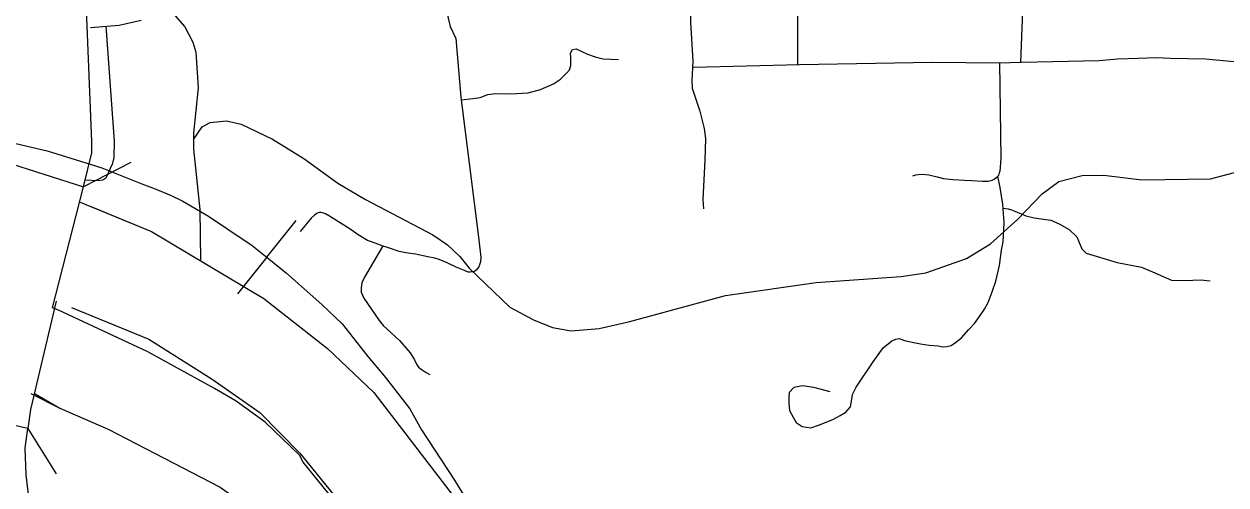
# Model space of a CAD drawing. Extents: x 1377389 to 1380723, y 1168351 to 1170484.
# Drawn here: x 1378680.8 to 1378748.3, y 1168888.3 to 1168914.3 of the extents above; entities that cross this region are included whole.
import ezdxf

# ---------------------------------------------------------------- set-up
doc = ezdxf.new("R2010")
doc.units = 0
doc.layers.add('B_Fill', color=7, linetype='Continuous')

msp = doc.modelspace()

# ---------------------------------------------------------------- linework, layer by layer
at = {"layer": 'B_Fill'}
for p, q in [((1378679.638, 1168906.546), (1378684.097, 1168905.123)), ((1378694.413, 1168901.156), (1378696.057, 1168903.222)), ((1378694.413, 1168901.156), (1378692.769, 1168899.091))]:
    msp.add_line(p, q, dxfattribs=at)
for points in [[(1378686.396, 1168924.326), (1378686.129, 1168920.211), (1378686.315, 1168918.736), (1378686.702, 1168917.906), (1378687.269, 1168917.023), (1378689.799, 1168914.116), (1378690.246, 1168913.249), (1378690.423, 1168912.694), (1378690.548, 1168910.676), (1378690.29, 1168908.125), (1378690.298, 1168907.225), (1378690.646, 1168903.832), (1378690.674, 1168900.964)], [(1378717.167, 1168924.529), (1378717.446, 1168924.39), (1378717.674, 1168924.219), (1378717.847, 1168924.064), (1378717.989, 1168923.904), (1378718.085, 1168923.738), (1378718.164, 1168923.589), (1378718.269, 1168922.993), (1378718.374, 1168922.013), (1378718.339, 1168920.612), (1378718.234, 1168914.379), (1378718.374, 1168912.173), (1378718.304, 1168911.088), (1378718.339, 1168910.668), (1378718.758, 1168909.372), (1378718.898, 1168908.847), (1378719.003, 1168908.392), (1378719.073, 1168907.831), (1378719.038, 1168906.606), (1378718.933, 1168904.4), (1378718.968, 1168903.875)], [(1378724.28, 1168911.997), (1378724.31, 1168924.44)], [(1378736.811, 1168912.131), (1378736.984, 1168916.433), (1378736.984, 1168921.572), (1378737.031, 1168924.586)], [(1378684.097, 1168905.123), (1378684.577, 1168907.028), (1378684.577, 1168907.66), (1378684.13, 1168918.812), (1378684.114, 1168921.828), (1378684.091, 1168922.348), (1378683.959, 1168923.837)], [(1378703.625, 1168918.762), (1378704.731, 1168914.125), (1378705.033, 1168913.465), (1378705.318, 1168910.163), (1378706.341, 1168902.136)], [(1378684.499, 1168914.071), (1378686.117, 1168914.214), (1378687.347, 1168914.489)], [(1378685.363, 1168914.147), (1378685.829, 1168907.691)], [(1378705.339, 1168909.999), (1378705.995, 1168910.086), (1378706.413, 1168910.143), (1378706.832, 1168910.303), (1378707.269, 1168910.36), (1378708.122, 1168910.352), (1378709.11, 1168910.409), (1378709.794, 1168910.58), (1378710.535, 1168910.904), (1378710.934, 1168911.17), (1378711.276, 1168911.531), (1378711.428, 1168911.702), (1378711.504, 1168911.931), (1378711.504, 1168912.387), (1378711.485, 1168912.634), (1378711.599, 1168912.843), (1378711.808, 1168912.881), (1378712.435, 1168912.577), (1378712.872, 1168912.425), (1378713.328, 1168912.311), (1378714.183, 1168912.273)], [(1378718.41, 1168911.851), (1378724.36, 1168911.999), (1378731.839, 1168912.132), (1378735.601, 1168912.087), (1378736.84, 1168912.132), (1378741.221, 1168912.22), (1378742.239, 1168912.309), (1378743.39, 1168912.353), (1378744.452, 1168912.397), (1378745.205, 1168912.353), (1378747.196, 1168912.309), (1378749.586, 1168912.087), (1378750.206, 1168912.043), (1378750.958, 1168911.866), (1378751.577, 1168911.556)], [(1378735.608, 1168912.087), (1378735.683, 1168906.732), (1378735.634, 1168905.981)], [(1378690.293, 1168907.781), (1378690.778, 1168908.48), (1378691.229, 1168908.734), (1378692.145, 1168908.822), (1378692.97, 1168908.647), (1378694.735, 1168907.799), (1378696.487, 1168906.711), (1378698.409, 1168905.327), (1378699.957, 1168904.393), (1378703.756, 1168902.406), (1378704.572, 1168901.85), (1378705.273, 1168901.19), (1378705.793, 1168900.545), (1378708.08, 1168898.352), (1378709.401, 1168897.632), (1378710.473, 1168897.203), (1378711.518, 1168897.015), (1378713.092, 1168897.142), (1378714.817, 1168897.535), (1378720.204, 1168898.998), (1378725.294, 1168899.732), (1378730.077, 1168900.077), (1378731.469, 1168900.279), (1378733.76, 1168901.089), (1378735.112, 1168901.91), (1378736.627, 1168903.277), (1378738.019, 1168904.72), (1378738.956, 1168905.409), (1378740.263, 1168905.749), (1378741.481, 1168905.765), (1378743.607, 1168905.509), (1378747.48, 1168905.566), (1378749.104, 1168905.995)], [(1378679.983, 1168907.635), (1378682.059, 1168907.136), (1378684.238, 1168906.472), (1378685.13, 1168906.181), (1378687.392, 1168905.288), (1378688.137, 1168905.005), (1378689.029, 1168904.621), (1378689.685, 1168904.311), (1378691.128, 1168903.468), (1378692.275, 1168902.703), (1378693.592, 1168901.81), (1378694.526, 1168901.066), (1378695.525, 1168900.258), (1378697.501, 1168898.493), (1378698.648, 1168897.409), (1378700.092, 1168895.58), (1378701.006, 1168894.475), (1378702.45, 1168892.625), (1378703.103, 1168891.452), (1378704.972, 1168888.623), (1378706.266, 1168886.499)], [(1378679.983, 1168907.635), (1378682.059, 1168907.136), (1378684.238, 1168906.472), (1378685.13, 1168906.181), (1378687.392, 1168905.288), (1378688.137, 1168905.005), (1378689.029, 1168904.621), (1378689.685, 1168904.311), (1378691.128, 1168903.468), (1378692.275, 1168902.703), (1378693.592, 1168901.81), (1378694.526, 1168901.066), (1378695.525, 1168900.258), (1378697.501, 1168898.493), (1378698.648, 1168897.409)], [(1378679.983, 1168907.635), (1378682.059, 1168907.136), (1378684.238, 1168906.472), (1378685.13, 1168906.181), (1378687.392, 1168905.288), (1378688.137, 1168905.005), (1378689.029, 1168904.621), (1378689.685, 1168904.311), (1378691.128, 1168903.468), (1378692.275, 1168902.703), (1378693.592, 1168901.81), (1378694.526, 1168901.066), (1378695.525, 1168900.258), (1378697.501, 1168898.493), (1378698.648, 1168897.409), (1378700.092, 1168895.58), (1378701.006, 1168894.475), (1378702.45, 1168892.625), (1378703.103, 1168891.452), (1378704.972, 1168888.623), (1378706.266, 1168886.499)], [(1378685.829, 1168907.691), (1378685.801, 1168906.757), (1378685.711, 1168906.377), (1378685.648, 1168906.234), (1378685.574, 1168906.049), (1378685.362, 1168905.599), (1378685.355, 1168905.603), (1378685.239, 1168905.524), (1378685.176, 1168905.496), (1378684.922, 1168905.45), (1378684.188, 1168905.484)], [(1378686.772, 1168906.482), (1378684.097, 1168905.123)], [(1378726.088, 1168893.585), (1378725.166, 1168893.828), (1378724.534, 1168893.925), (1378724.048, 1168893.828), (1378723.781, 1168893.537), (1378723.757, 1168893.221), (1378723.757, 1168892.929), (1378723.806, 1168892.54), (1378724.024, 1168892.127), (1378724.17, 1168891.859), (1378724.51, 1168891.641), (1378724.996, 1168891.568), (1378725.433, 1168891.713), (1378725.87, 1168891.884), (1378726.283, 1168892.054), (1378726.647, 1168892.248), (1378726.963, 1168892.443), (1378727.23, 1168892.734), (1378727.303, 1168893.172), (1378727.351, 1168893.439), (1378727.546, 1168893.853), (1378728.517, 1168895.262), (1378729.076, 1168896.065), (1378729.561, 1168896.453), (1378729.78, 1168896.551), (1378729.974, 1168896.575), (1378730.266, 1168896.478), (1378730.703, 1168896.381), (1378731.164, 1168896.283), (1378731.65, 1168896.21), (1378732.16, 1168896.162), (1378732.427, 1168896.113), (1378732.646, 1168896.137), (1378732.889, 1168896.186), (1378733.131, 1168896.356), (1378733.471, 1168896.624), (1378733.884, 1168897.085), (1378734.2, 1168897.426), (1378734.492, 1168897.815), (1378734.759, 1168898.228), (1378734.977, 1168898.617), (1378735.196, 1168899.2), (1378735.414, 1168899.808), (1378735.609, 1168900.683), (1378735.73, 1168901.558), (1378735.827, 1168902.02), (1378735.876, 1168903.089), (1378735.803, 1168904.135), (1378735.657, 1168905.083), (1378735.519, 1168905.717)], [(1378730.744, 1168905.731), (1378730.905, 1168905.788), (1378731.04, 1168905.814), (1378731.272, 1168905.832), (1378731.646, 1168905.791), (1378732.104, 1168905.684), (1378732.46, 1168905.58), (1378732.982, 1168905.523), (1378733.647, 1168905.497), (1378734.052, 1168905.466), (1378734.634, 1168905.424), (1378734.966, 1168905.437), (1378735.203, 1168905.497), (1378735.304, 1168905.544), (1378735.414, 1168905.629), (1378735.503, 1168905.694), (1378735.565, 1168905.779), (1378735.594, 1168905.853), (1378735.611, 1168905.887), (1378735.634, 1168905.981)], [(1378682.36, 1168898.305), (1378684.097, 1168905.123)], [(1378683.921, 1168904.255), (1378687.929, 1168902.597), (1378694.247, 1168898.839), (1378697.827, 1168896.02), (1378700.429, 1168893.541), (1378704.896, 1168887.741)], [(1378684.606, 1168903.972), (1378687.929, 1168902.597), (1378694.247, 1168898.839), (1378697.827, 1168896.02), (1378700.429, 1168893.541), (1378704.896, 1168887.741)], [(1378706.341, 1168902.136), (1378706.448, 1168901.141), (1378706.421, 1168900.898), (1378706.328, 1168900.62), (1378706.18, 1168900.434), (1378706.093, 1168900.343), (1378705.958, 1168900.331), (1378705.847, 1168900.308), (1378705.735, 1168900.313), (1378705.432, 1168900.451), (1378705.057, 1168900.599), (1378704.552, 1168900.842), (1378704.112, 1168901.018), (1378703.86, 1168901.102), (1378703.47, 1168901.174), (1378702.764, 1168901.318), (1378702.225, 1168901.395), (1378701.847, 1168901.479), (1378701.305, 1168901.659), (1378700.897, 1168901.789), (1378700.656, 1168901.881), (1378700.304, 1168902.011), (1378700.081, 1168902.104), (1378699.544, 1168902.419), (1378699.164, 1168902.696), (1378698.747, 1168902.958), (1378697.93, 1168903.472), (1378697.708, 1168903.602), (1378697.603, 1168903.64), (1378697.536, 1168903.656), (1378697.442, 1168903.664), (1378697.377, 1168903.662), (1378697.301, 1168903.644), (1378697.217, 1168903.611), (1378697.102, 1168903.528), (1378696.911, 1168903.347), (1378696.281, 1168902.605)], [(1378735.818, 1168903.92), (1378735.954, 1168903.902), (1378736.105, 1168903.871), (1378736.286, 1168903.819), (1378736.469, 1168903.748), (1378737.086, 1168903.474), (1378737.566, 1168903.371), (1378738.081, 1168903.302), (1378738.492, 1168903.234), (1378738.972, 1168903.028), (1378739.52, 1168902.719), (1378739.966, 1168902.307), (1378740.24, 1168901.621), (1378740.48, 1168901.381), (1378742.229, 1168900.866), (1378743.6, 1168900.592), (1378744.354, 1168900.283), (1378745.28, 1168899.871), (1378746.05, 1168899.85), (1378746.919, 1168899.882), (1378747.465, 1168899.818)], [(1378700.924, 1168901.758), (1378699.901, 1168900.027), (1378699.753, 1168899.711), (1378699.715, 1168899.432), (1378699.715, 1168899.19), (1378699.864, 1168898.855), (1378700.738, 1168897.59), (1378700.961, 1168897.31), (1378701.872, 1168896.473), (1378702.467, 1168895.784), (1378702.709, 1168895.375), (1378702.821, 1168895.133), (1378702.947, 1168894.969), (1378703.14, 1168894.815), (1378703.363, 1168894.678), (1378703.583, 1168894.556)], [(1378682.557, 1168898.685), (1378681.129, 1168892.588), (1378680.969, 1168891.515)], [(1378691.476, 1168893.774), (1378687.728, 1168895.826), (1378682.69, 1168898.179), (1378682.363, 1168898.304)], [(1378691.476, 1168893.774), (1378687.728, 1168895.826), (1378682.69, 1168898.179), (1378682.459, 1168898.267)], [(1378683.421, 1168898.333), (1378687.785, 1168896.554), (1378691.345, 1168894.295), (1378694.025, 1168892.416), (1378696.267, 1168890.137), (1378698.39, 1168887.537)], [(1378681.145, 1168893.481), (1378682.766, 1168892.67), (1378685.484, 1168891.491), (1378691.781, 1168888.213), (1378695.541, 1168885.554), (1378696.742, 1168884.274), (1378698.068, 1168881.174), (1378701.017, 1168875.553), (1378703.307, 1168870.632), (1378706.075, 1168865.692), (1378709.269, 1168858.251)], [(1378681.392, 1168893.465), (1378682.766, 1168892.67), (1378685.484, 1168891.491), (1378691.781, 1168888.213), (1378695.541, 1168885.554), (1378696.742, 1168884.274), (1378698.068, 1168881.174), (1378701.017, 1168875.553), (1378703.307, 1168870.632), (1378706.075, 1168865.692), (1378709.269, 1168858.251)], [(1378699.02, 1168886.45), (1378696.45, 1168889.637), (1378696.25, 1168890.027), (1378694.326, 1168891.873), (1378692.682, 1168893.053), (1378691.476, 1168893.774)], [(1378699.02, 1168886.45), (1378696.45, 1168889.637), (1378696.25, 1168890.027), (1378694.326, 1168891.873), (1378692.682, 1168893.053), (1378691.476, 1168893.774)], [(1378680.969, 1168891.515), (1378676.093, 1168892.623)], [(1378681.047, 1168887.514), (1378680.88, 1168888.919), (1378680.824, 1168890.419), (1378680.969, 1168891.515)], [(1378680.969, 1168891.515), (1378682.568, 1168888.977)]]:
    msp.add_lwpolyline(points, dxfattribs=at)

doc.saveas('drawing.dxf')
